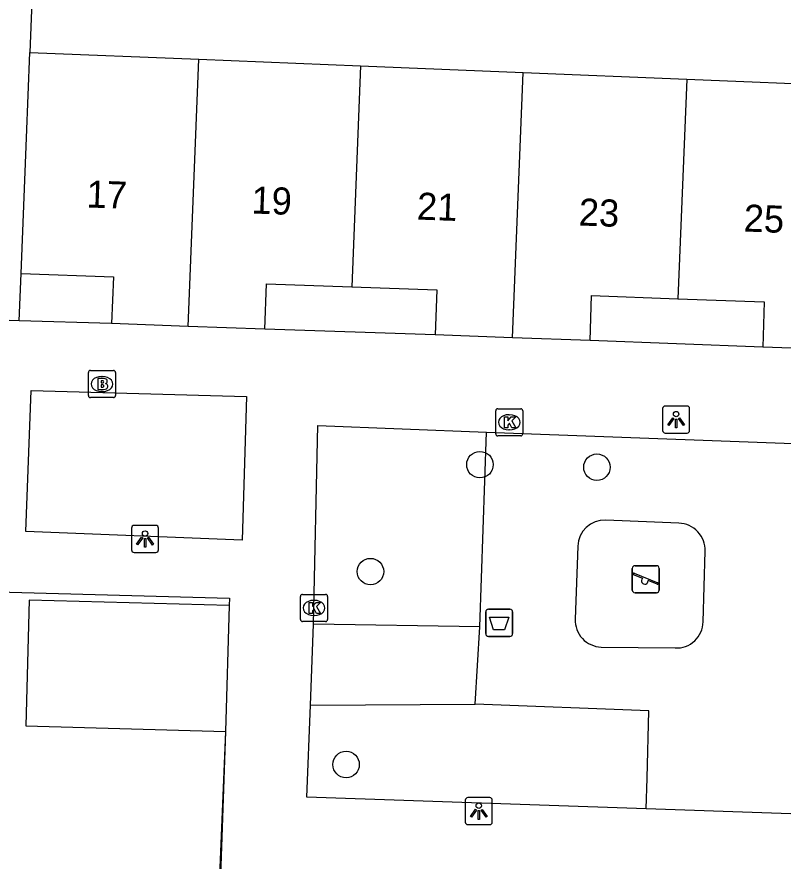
# Model space of a CAD drawing. Extents: x 161355 to 162026, y 386504 to 387459.
# Drawn here: x 161784.78 to 161813.05, y 387276.34 to 387307.48 of the extents above; entities that cross this region are included whole.
import ezdxf

# ---------------------------------------------------------------- set-up
doc = ezdxf.new("R2010")
doc.units = 0
for name, color, linetype in [('IMGEO_Afvalbak', 7, 'Continuous'), ('IMGEO_Boom', 7, 'Continuous'), ('IMGEO_Brandkraan', 7, 'Continuous'), ('IMGEO_Groenvoorziening', 7, 'Continuous'), ('IMGEO_Kolk', 7, 'Continuous'), ('IMGEO_Lichtpunt', 7, 'Continuous'), ('IMGEO_Muur', 7, 'Continuous'), ('IMGEO_Pand', 7, 'Continuous'), ('IMGEO_Pand_nummerreeks', 7, 'Continuous'), ('IMGEO_Parkeervlak_open', 7, 'Continuous'), ('IMGEO_Speelvoorziening', 7, 'Continuous'), ('IMGEO_Voetpad_open', 7, 'Continuous')]:
    doc.layers.add(name, color=color, linetype=linetype)

msp = doc.modelspace()

# ---------------------------------------------------------------- linework, layer by layer
at = {"layer": 'IMGEO_Afvalbak'}
for p, q in [((161802.078, 387284.73), (161802.078, 387285.53)), ((161802.078, 387285.53), (161802.078, 387284.73)), ((161802.178, 387285.63), (161802.968, 387285.63)), ((161802.968, 387285.63), (161802.178, 387285.63)), ((161803.068, 387285.53), (161803.068, 387284.73)), ((161803.068, 387284.73), (161803.068, 387285.53)), ((161802.968, 387284.63), (161802.178, 387284.63)), ((161802.178, 387284.63), (161802.968, 387284.63))]:
    msp.add_line(p, q, dxfattribs=at)
msp.add_lwpolyline([(161802.221, 387285.344), (161802.925, 387285.344), (161802.776, 387284.874), (161802.37, 387284.874), (161802.221, 387285.344)], dxfattribs=at)
for centre, start, end in [((161802.178, 387285.53), 90, 180), ((161802.178, 387285.53), 90, 180), ((161802.968, 387285.53), 0, 90), ((161802.968, 387285.53), 360, 90), ((161802.178, 387284.73), 180, 270), ((161802.178, 387284.73), 180, 270), ((161802.968, 387284.73), 270, 0), ((161802.968, 387284.73), 270, 0)]:
    msp.add_arc(centre, 0.1, start, end, dxfattribs=at)
at = {"layer": 'IMGEO_Boom'}
for centre in [(161801.866, 387290.964), (161806.182, 387290.869), (161797.824, 387287.019), (161796.924, 387279.902)]:
    msp.add_circle(centre, 0.489, dxfattribs=at)
at = {"layer": 'IMGEO_Brandkraan'}
for p, q in [((161787.415, 387293.513), (161787.415, 387294.365)), ((161787.49, 387294.439), (161788.342, 387294.439)), ((161787.903, 387294.219), (161787.928, 387294.219)), ((161788.416, 387294.365), (161788.416, 387293.513)), ((161787.926, 387293.659), (161787.901, 387293.659)), ((161788.342, 387293.439), (161787.49, 387293.439))]:
    msp.add_line(p, q, dxfattribs=at)
for points in [[(161787.415, 387293.513), (161787.415, 387294.365)], [(161787.49, 387294.439), (161788.342, 387294.439)], [(161788.416, 387294.365), (161788.416, 387293.513)], [(161787.763, 387294.139), (161787.763, 387293.739), (161787.976, 387293.739)], [(161787.994, 387294.139), (161787.763, 387294.139)], [(161787.942, 387294.058), (161787.888, 387294.058), (161787.888, 387293.982)], [(161787.888, 387293.982), (161787.941, 387293.982)], [(161787.95, 387293.906), (161787.888, 387293.906), (161787.888, 387293.825)], [(161787.888, 387293.825), (161787.95, 387293.825)], [(161788.342, 387293.439), (161787.49, 387293.439)]]:
    msp.add_lwpolyline(points, dxfattribs=at)
for centre, radius, start, end in [((161787.492, 387294.363), 0.0765, 91.552, 178.448), ((161787.492, 387294.363), 0.0765, 91.552, 178.448), ((161788.34, 387294.363), 0.0765, 1.552, 88.448), ((161788.34, 387294.363), 0.0765, 1.552, 88.448), ((161787.943, 387294.02), 0.0379, 267.8285, 90.9355), ((161787.951, 387293.865), 0.0404, 269.8759, 90.5077), ((161787.998, 387293.994), 0.145, 59.4692, 91.5367), ((161788.023, 387294.041), 0.0922, 285.5137, 58.1501), ((161788.028, 387293.849), 0.105, 301.3115, 78.989), ((161787.982, 387293.99), 0.251, 268.6676, 293.5347), ((161787.492, 387293.515), 0.0765, 181.552, 268.448), ((161787.492, 387293.515), 0.0765, 181.552, 268.448), ((161788.34, 387293.515), 0.0765, 271.552, 358.448), ((161788.34, 387293.515), 0.0765, 271.552, 358.448)]:
    msp.add_arc(centre, radius, start, end, dxfattribs=at)
for centre, major_axis, ratio, start_param, end_param in [((161787.902, 387293.939), (-0.387, 0.002), 0.722429, 4.712389, 7.853982), ((161787.927, 387293.939), (-0.39, 0.002), 0.717154, 1.570796, 4.712389)]:
    msp.add_ellipse(centre, major_axis=major_axis, ratio=ratio, start_param=start_param, end_param=end_param, dxfattribs=at)
at = {"layer": 'IMGEO_Groenvoorziening'}
for points in [[(161801.866, 387284.977), (161802.112, 387292.166)], [(161809.208, 387288.805), (161806.507, 387288.918)], [(161805.473, 387287.954), (161805.377, 387285.268)], [(161810.1, 387285.167), (161810.174, 387287.77)], [(161806.341, 387284.234), (161809.067, 387284.203)], [(161807.994, 387278.269), (161808.03, 387279.398), (161808.096, 387281.886), (161801.688, 387282.135)]]:
    msp.add_lwpolyline(points, dxfattribs=at)
for centre, radius, start, end in [((161806.473, 387287.918), 1.001, 88.0699, 177.917), ((161809.174, 387287.805), 1.001, 358.02, 88.0302), ((161806.376, 387285.233), 0.999, 177.9755, 268.0114), ((161809.12, 387285.182), 0.98, 266.9047, 359.1375)]:
    msp.add_arc(centre, radius, start, end, dxfattribs=at)
at = {"layer": 'IMGEO_Kolk'}
for p, q in [((161802.52, 387293.026), (161803.372, 387293.026)), ((161802.445, 387292.1), (161802.445, 387292.952)), ((161802.933, 387292.806), (161802.958, 387292.806)), ((161803.446, 387292.952), (161803.446, 387292.1)), ((161802.956, 387292.246), (161802.931, 387292.246)), ((161803.372, 387292.026), (161802.52, 387292.026)), ((161795.316, 387286.178), (161796.168, 387286.178)), ((161795.241, 387285.252), (161795.241, 387286.104)), ((161795.729, 387285.958), (161795.754, 387285.958)), ((161796.242, 387286.104), (161796.242, 387285.252)), ((161795.752, 387285.398), (161795.727, 387285.398)), ((161796.168, 387285.178), (161795.316, 387285.178))]:
    msp.add_line(p, q, dxfattribs=at)
for points in [[(161802.52, 387293.026), (161803.372, 387293.026)], [(161802.445, 387292.1), (161802.445, 387292.952)], [(161802.766, 387292.726), (161802.889, 387292.726), (161802.889, 387292.575), (161803.019, 387292.726), (161803.183, 387292.726), (161803.037, 387292.575), (161803.19, 387292.326), (161803.038, 387292.326), (161802.953, 387292.49), (161802.889, 387292.423), (161802.889, 387292.326), (161802.766, 387292.326), (161802.766, 387292.726)], [(161803.446, 387292.952), (161803.446, 387292.1)], [(161803.372, 387292.026), (161802.52, 387292.026)], [(161795.316, 387286.178), (161796.168, 387286.178)], [(161795.241, 387285.252), (161795.241, 387286.104)], [(161795.562, 387285.878), (161795.685, 387285.878), (161795.685, 387285.727), (161795.815, 387285.878), (161795.979, 387285.878), (161795.833, 387285.727), (161795.986, 387285.478), (161795.834, 387285.478), (161795.749, 387285.642), (161795.685, 387285.575), (161795.685, 387285.478), (161795.562, 387285.478), (161795.562, 387285.878)], [(161796.242, 387286.104), (161796.242, 387285.252)], [(161796.168, 387285.178), (161795.316, 387285.178)]]:
    msp.add_lwpolyline(points, dxfattribs=at)
for centre, start, end in [((161802.522, 387292.95), 91.552, 178.448), ((161802.522, 387292.95), 91.552, 178.448), ((161803.37, 387292.95), 1.552, 88.448), ((161803.37, 387292.95), 1.552, 88.448), ((161802.522, 387292.102), 181.552, 268.448), ((161802.522, 387292.102), 181.552, 268.448), ((161803.37, 387292.102), 271.552, 358.448), ((161803.37, 387292.102), 271.552, 358.448), ((161795.318, 387286.102), 91.552, 178.448), ((161795.318, 387286.102), 91.552, 178.448), ((161796.166, 387286.102), 1.552, 88.448), ((161796.166, 387286.102), 1.552, 88.448), ((161795.318, 387285.254), 181.552, 268.448), ((161795.318, 387285.254), 181.552, 268.448), ((161796.166, 387285.254), 271.552, 358.448), ((161796.166, 387285.254), 271.552, 358.448)]:
    msp.add_arc(centre, 0.0765, start, end, dxfattribs=at)
for centre, major_axis, ratio, start_param, end_param in [((161802.932, 387292.526), (-0.387, 0.002), 0.722429, 4.712389, 7.853982), ((161802.957, 387292.526), (-0.39, 0.002), 0.717154, 1.570796, 4.712389), ((161795.728, 387285.678), (-0.387, 0.002), 0.722429, 4.712389, 7.853982), ((161795.753, 387285.678), (-0.39, 0.002), 0.717154, 1.570796, 4.712389)]:
    msp.add_ellipse(centre, major_axis=major_axis, ratio=ratio, start_param=start_param, end_param=end_param, dxfattribs=at)
at = {"layer": 'IMGEO_Lichtpunt'}
for p, q in [((161808.606, 387293.032), (161808.606, 387292.225)), ((161808.606, 387293.032), (161808.606, 387292.225)), ((161809.508, 387293.127), (161808.7, 387293.127)), ((161809.508, 387293.127), (161808.7, 387293.127)), ((161809.602, 387292.225), (161809.602, 387293.032)), ((161809.602, 387292.225), (161809.602, 387293.032)), ((161808.7, 387292.131), (161809.508, 387292.131)), ((161808.7, 387292.131), (161809.508, 387292.131)), ((161789.007, 387288.627), (161789.007, 387287.82)), ((161789.007, 387288.627), (161789.007, 387287.82)), ((161789.909, 387288.722), (161789.101, 387288.722)), ((161789.909, 387288.722), (161789.101, 387288.722)), ((161790.003, 387287.82), (161790.003, 387288.627)), ((161790.003, 387287.82), (161790.003, 387288.627)), ((161789.101, 387287.726), (161789.909, 387287.726)), ((161789.101, 387287.726), (161789.909, 387287.726)), ((161802.226, 387278.681), (161801.418, 387278.681)), ((161802.226, 387278.681), (161801.418, 387278.681)), ((161801.324, 387278.586), (161801.324, 387277.779)), ((161801.324, 387278.586), (161801.324, 387277.779)), ((161802.32, 387277.779), (161802.32, 387278.586)), ((161802.32, 387277.779), (161802.32, 387278.586)), ((161801.418, 387277.685), (161802.226, 387277.685)), ((161801.418, 387277.685), (161802.226, 387277.685))]:
    msp.add_line(p, q, dxfattribs=at)
for points in [[(161808.98, 387292.696), (161809.019, 387292.668), (161808.831, 387292.406), (161808.793, 387292.433), (161808.98, 387292.696)], [(161809.192, 387292.668), (161809.23, 387292.695), (161809.417, 387292.433), (161809.378, 387292.405), (161809.192, 387292.668)], [(161809.082, 387292.648), (161809.129, 387292.648), (161809.129, 387292.326), (161809.082, 387292.326), (161809.082, 387292.648)], [(161789.381, 387288.291), (161789.42, 387288.263), (161789.232, 387288.001), (161789.194, 387288.028), (161789.381, 387288.291)], [(161789.483, 387288.243), (161789.53, 387288.243), (161789.53, 387287.921), (161789.483, 387287.921), (161789.483, 387288.243)], [(161789.593, 387288.263), (161789.631, 387288.29), (161789.818, 387288.028), (161789.779, 387288), (161789.593, 387288.263)], [(161801.698, 387278.25), (161801.737, 387278.222), (161801.549, 387277.96), (161801.511, 387277.987), (161801.698, 387278.25)], [(161801.8, 387278.202), (161801.847, 387278.202), (161801.847, 387277.88), (161801.8, 387277.88), (161801.8, 387278.202)], [(161801.91, 387278.222), (161801.948, 387278.249), (161802.135, 387277.987), (161802.096, 387277.959), (161801.91, 387278.222)]]:
    msp.add_lwpolyline(points, dxfattribs=at)
for centre in [(161809.105, 387292.83), (161789.506, 387288.425), (161801.823, 387278.384)]:
    msp.add_circle(centre, 0.0994, dxfattribs=at)
for centre, start, end in [((161808.7, 387293.032), 90, 180), ((161808.7, 387293.032), 90, 180), ((161809.508, 387293.032), 0, 90), ((161809.508, 387293.032), 0, 90), ((161808.7, 387292.225), 180, 270), ((161808.7, 387292.225), 180, 270), ((161809.508, 387292.225), 270, 0), ((161809.508, 387292.225), 270, 360), ((161789.101, 387288.627), 90, 180), ((161789.101, 387288.627), 90, 180), ((161789.909, 387288.627), 0, 90), ((161789.909, 387288.627), 0, 90), ((161789.101, 387287.82), 180, 270), ((161789.101, 387287.82), 180, 270), ((161789.909, 387287.82), 270, 0), ((161789.909, 387287.82), 270, 360), ((161801.418, 387278.586), 90, 180), ((161801.418, 387278.586), 90, 180), ((161802.226, 387278.586), 0, 90), ((161802.226, 387278.586), 0, 90), ((161801.418, 387277.779), 180, 270), ((161801.418, 387277.779), 180, 270), ((161802.226, 387277.779), 270, 0), ((161802.226, 387277.779), 270, 360)]:
    msp.add_arc(centre, 0.0946, start, end, dxfattribs=at)
at = {"layer": 'IMGEO_Muur'}
msp.add_lwpolyline([(161792.481, 387281.119), (161792.253, 387275.808)], dxfattribs=at)
at = {"layer": 'IMGEO_Pand'}
for points in [[(161784.933, 387298.02), (161785.129, 387303.017), (161785.252, 387306.172)], [(161785.252, 387306.172), (161791.496, 387305.918)], [(161791.102, 387296.066), (161791.496, 387305.918)], [(161791.496, 387305.918), (161797.461, 387305.675)], [(161797.461, 387305.675), (161797.135, 387297.523)], [(161797.461, 387305.675), (161803.462, 387305.431)], [(161803.07, 387295.646), (161803.462, 387305.431)], [(161803.462, 387305.431), (161809.497, 387305.186)], [(161809.497, 387305.186), (161809.172, 387297.084)], [(161809.497, 387305.186), (161815.512, 387304.941)], [(161784.933, 387298.02), (161788.337, 387297.896), (161788.274, 387296.169)], [(161793.932, 387295.962), (161793.993, 387297.638), (161797.135, 387297.523)], [(161797.135, 387297.523), (161800.275, 387297.409), (161800.214, 387295.75)], [(161805.927, 387295.542), (161805.987, 387297.2), (161809.172, 387297.084)], [(161809.172, 387297.084), (161812.359, 387296.967), (161812.298, 387295.299)], [(161791.102, 387296.066), (161788.274, 387296.169)], [(161793.932, 387295.962), (161791.102, 387296.066)], [(161803.07, 387295.646), (161800.214, 387295.75)], [(161805.927, 387295.542), (161803.07, 387295.646)], [(161815.122, 387295.196), (161812.298, 387295.299)], [(161792.611, 387285.763), (161785.236, 387285.97), (161785.106, 387281.326), (161792.481, 387281.119)], [(161792.611, 387285.763), (161792.481, 387281.119)]]:
    msp.add_lwpolyline(points, dxfattribs=at)
at = {"layer": 'IMGEO_Parkeervlak_open'}
for points in [[(161787.12, 387316.386), (161785.661, 387316.444), (161785.651, 387316.2), (161785.252, 387306.172)], [(161784.856, 387296.275), (161784.933, 387298.02)]]:
    msp.add_lwpolyline(points, dxfattribs=at)
at = {"layer": 'IMGEO_Speelvoorziening'}
for p, q in [((161807.487, 387286.338), (161807.487, 387287.138)), ((161807.487, 387287.138), (161807.487, 387286.338)), ((161807.587, 387287.238), (161808.377, 387287.238)), ((161808.377, 387287.238), (161807.587, 387287.238)), ((161808.477, 387287.138), (161808.477, 387286.338)), ((161808.477, 387286.338), (161808.477, 387287.138)), ((161807.87, 387286.766), (161807.531, 387286.903)), ((161807.556, 387286.963), (161808.432, 387286.61)), ((161808.408, 387286.55), (161808.068, 387286.687)), ((161808.377, 387286.238), (161807.587, 387286.238)), ((161807.587, 387286.238), (161808.377, 387286.238))]:
    msp.add_line(p, q, dxfattribs=at)
for centre, radius, start, end in [((161807.587, 387287.138), 0.1, 90, 180), ((161807.587, 387287.138), 0.1, 90, 180), ((161808.377, 387287.138), 0.1, 0, 90), ((161808.377, 387287.138), 0.1, 360, 90), ((161807.544, 387286.933), 0.0327, 68.078, 248.078), ((161807.949, 387286.676), 0.12, 130.9928, 5.1632), ((161808.42, 387286.58), 0.0327, 248.078, 68.078), ((161807.587, 387286.338), 0.1, 180, 270), ((161807.587, 387286.338), 0.1, 180, 270), ((161808.377, 387286.338), 0.1, 270, 0), ((161808.377, 387286.338), 0.1, 270, 0)]:
    msp.add_arc(centre, radius, start, end, dxfattribs=at)
at = {"layer": 'IMGEO_Voetpad_open'}
for points in [[(161784.856, 387296.275), (161783.021, 387296.332)], [(161788.274, 387296.169), (161784.856, 387296.275)], [(161800.214, 387295.75), (161793.932, 387295.962)], [(161812.298, 387295.299), (161805.927, 387295.542)], [(161793.094, 387288.177), (161785.108, 387288.503), (161785.304, 387293.703), (161793.25, 387293.477), (161793.094, 387288.177)], [(161795.72, 387285.085), (161795.888, 387292.409), (161802.112, 387292.166)], [(161802.112, 387292.166), (161816.421, 387291.631)], [(161782.694, 387286.315), (161792.619, 387286.037), (161792.611, 387285.763)], [(161795.608, 387282.098), (161795.72, 387285.085)], [(161801.866, 387284.977), (161795.72, 387285.085)], [(161801.688, 387282.135), (161801.866, 387284.977)], [(161807.994, 387278.269), (161795.48, 387278.7), (161795.608, 387282.098)], [(161795.608, 387282.098), (161801.688, 387282.135)], [(161792.481, 387281.119), (161792.286, 387275.807)], [(161822.589, 387277.765), (161807.994, 387278.269)]]:
    msp.add_lwpolyline(points, dxfattribs=at)

# ---------------------------------------------------------------- texts
at = {"layer": 'IMGEO_Pand_nummerreeks'}
for s, p in [('17', (161787.334, 387300.454)), ('19', (161793.419, 387300.231)), ('21', (161799.527, 387300.007)), ('23', (161805.499, 387299.788)), ('25', (161811.585, 387299.566))]:
    msp.add_text(s, height=1, rotation=357.9037, dxfattribs=at).set_placement(p)

doc.saveas('drawing.dxf')
